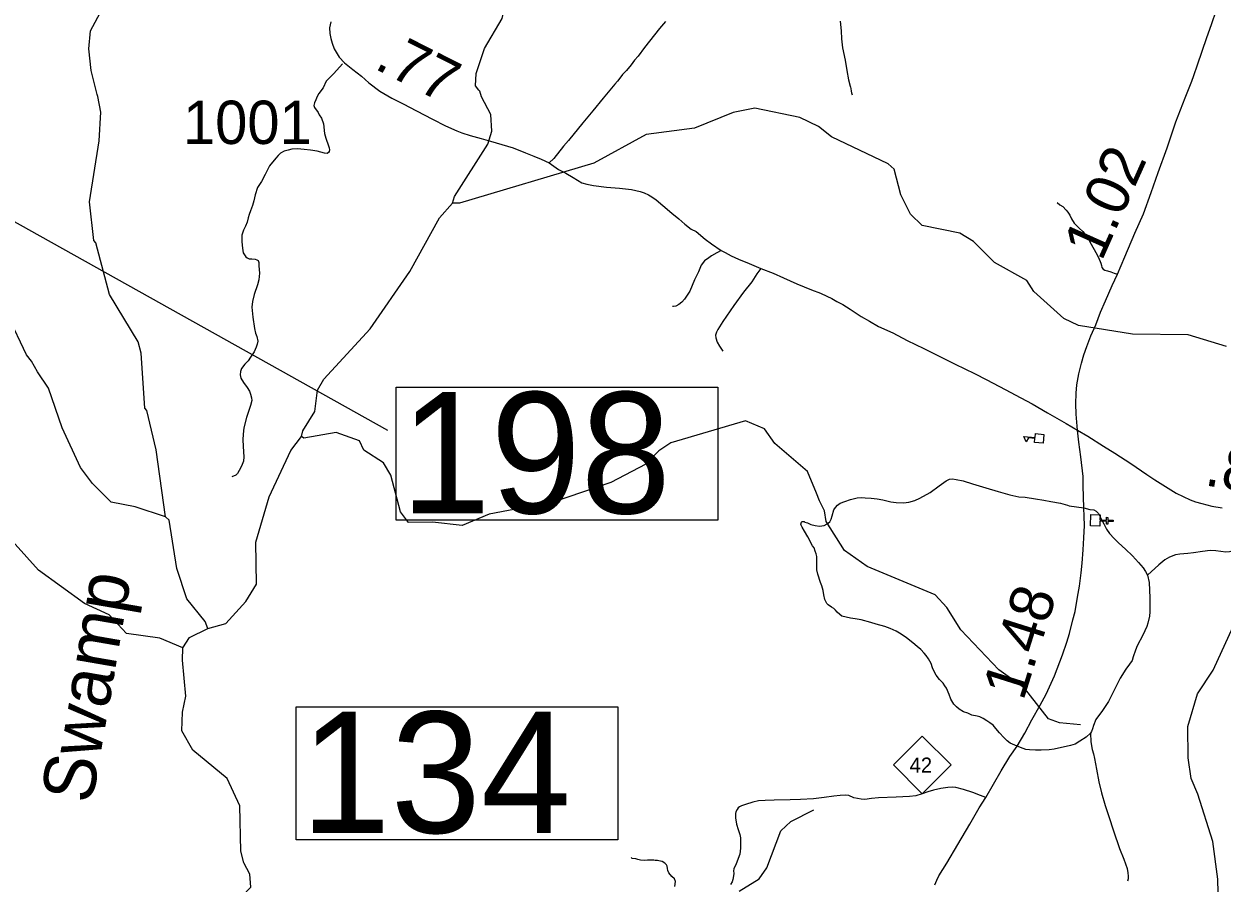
# Model space of a CAD drawing. Extents: x 2290615 to 2522933, y 819489 to 1012715.
# Drawn here: x 2339174 to 2353015, y 948347 to 958270 of the extents above; entities that cross this region are included whole.
import ezdxf

# ---------------------------------------------------------------- set-up
doc = ezdxf.new("R2010")
doc.units = 0
for name, color, linetype in [('Exist Cultural Church CELL', 7, 'Continuous'), ('Exist Cultural Educational Facility Elementary CELL', 7, 'Continuous'), ('Exist Hydrographic Creek Single Shore', 7, 'Continuous'), ('Exist Hydrographic Creek Single Shore Label', 7, 'Continuous'), ('Exist Hydrographic Misc Water Feature', 7, 'Continuous'), ('Exist Road Non-System Type 51', 7, 'Continuous'), ('Exist Road Primary NC Attributed', 7, 'Continuous'), ('Exist Road Primary NC Mileage Hundredths English Label', 7, 'Continuous'), ('Exist Road Primary NC Shield CELL', 7, 'Continuous'), ('Exist Road Primary NC Shield Number Label', 7, 'Continuous'), ('Exist Road Secondary Mileage Hundredths English Label', 7, 'Continuous'), ('Exist Road Secondary Structure Standard Bridge Number Label', 7, 'Continuous'), ('Exist Road Secondary Type 51 Attributed', 7, 'Continuous'), ('Exist Road Secondary Type 51 Number Label', 7, 'Continuous')]:
    doc.layers.add(name, color=color, linetype=linetype)

msp = doc.modelspace()

# ---------------------------------------------------------------- linework, layer by layer
at = {"layer": 'Exist Cultural Church CELL'}
msp.add_lwpolyline([(2351606, 952599), (2351604, 952542), (2351680, 952540), (2351681, 952572), (2351697, 952571), (2351696, 952539), (2351756, 952537), (2351756, 952521), (2351696, 952523), (2351695, 952491), (2351679, 952492), (2351680, 952524), (2351604, 952526), (2351602, 952469), (2351495, 952472), (2351500, 952603)], close=True, dxfattribs=at)
at = {"layer": 'Exist Cultural Educational Facility Elementary CELL'}
msp.add_lwpolyline([(2350948, 953428), (2350850, 953436), (2350854, 953482), (2350780, 953489), (2350751, 953444), (2350727, 953503), (2350855, 953492), (2350859, 953538), (2350957, 953529)], close=True, dxfattribs=at)
at = {"layer": 'Exist Hydrographic Creek Single Shore'}
for points in [[(2344441, 957494), (2344430, 957507), (2344392, 957554), (2344399, 957696), (2344495, 957988), (2344700, 958332), (2344747, 958557), (2344867, 958926), (2345081, 959161), (2345514, 959941), (2345743, 960292), (2346138, 960672), (2346380, 961293), (2346484, 961678), (2346480, 962035), (2346592, 962385), (2346772, 962697)], [(2340026, 957434), (2340021, 957455), (2339950, 957733), (2339922, 957981), (2339944, 958192), (2340083, 958450), (2340072, 958667), (2339983, 959083), (2340007, 959199), (2339968, 959706), (2339916, 959858), (2339911, 960265), (2339974, 960589), (2339965, 961357), (2339935, 961766)], [(2340810, 952578), (2340700, 953352), (2340595, 953807), (2340570, 953832), (2340529, 954467), (2340494, 954597), (2340162, 955145), (2340005, 955742), (2339980, 955767), (2339933, 956215), (2340041, 956919), (2340062, 957251), (2340026, 957434)], [(2344123, 956201), (2344147, 956277), (2344532, 956880), (2344580, 957030), (2344569, 957223), (2344458, 957429), (2344441, 957494)], [(2340810, 952578), (2340458, 952692), (2340183, 952746), (2339964, 952960), (2339828, 953148), (2339614, 953606), (2339459, 954062), (2339332, 954251), (2339263, 954376), (2339204, 954449), (2338991, 954896), (2338796, 955154), (2338668, 955392), (2338572, 955775), (2338470, 955958), (2338364, 956271), (2338162, 956612), (2338111, 956643)], [(2342381, 953506), (2342397, 953572), (2342536, 953792), (2342567, 954039), (2342640, 954167), (2343175, 954747), (2343633, 955412), (2343976, 956030), (2344123, 956201)], [(2341300, 951285), (2341507, 951346), (2341738, 951599), (2341860, 951798), (2341854, 952283), (2342007, 952808), (2342258, 953344), (2342381, 953506)], [(2341300, 951285), (2341266, 951366), (2341054, 951630), (2340942, 951980), (2340852, 952537), (2340810, 952578)], [(2341011, 951063), (2341085, 951181), (2341300, 951285)], [(2353107, 946259), (2352972, 946418), (2352938, 946525), (2352768, 946807), (2352732, 947015), (2352738, 947180), (2352876, 947484), (2352979, 947918), (2352965, 948390), (2352910, 948825), (2352737, 949372), (2352660, 949556), (2352624, 949794), (2352619, 950155), (2352731, 950531), (2352911, 950807), (2353187, 951403)], [(2340666, 946493), (2340706, 946629), (2340912, 946831), (2341078, 946907), (2341201, 947027), (2341687, 948189), (2341794, 948299), (2341784, 948449), (2341716, 948581), (2341681, 948714), (2341666, 949239), (2341521, 949555), (2341125, 949883), (2340998, 950104), (2341004, 950321), (2341043, 950507), (2341004, 950922), (2341011, 951063)]]:
    msp.add_lwpolyline(points, dxfattribs=at)
at = {"layer": 'Exist Hydrographic Misc Water Feature'}
for points in [[(2353066, 954543), (2352623, 954679), (2351981, 954685), (2351355, 954788), (2351188, 954869), (2350842, 955180), (2350758, 955305), (2350388, 955516), (2350144, 955756), (2349985, 955854), (2349550, 955941), (2349415, 956073), (2349304, 956295), (2349226, 956594), (2349158, 956654), (2348505, 956968), (2348353, 957084), (2348136, 957189), (2347618, 957299), (2347368, 957246), (2346921, 957067), (2346363, 956995), (2345759, 956662), (2344207, 956201), (2344123, 956201)], [(2351378, 950173), (2351136, 950196), (2351010, 950244), (2350731, 950596), (2350437, 950811), (2349998, 951272), (2349837, 951528), (2349701, 951677), (2348914, 952002), (2348654, 952188), (2348442, 952521), (2348423, 952645), (2348364, 952761), (2348329, 952851), (2348227, 953100), (2347848, 953422), (2347729, 953595), (2347511, 953684), (2346648, 953432), (2346507, 953338), (2346359, 953187), (2345953, 952974), (2345298, 952750), (2344550, 952607), (2344235, 952476), (2343893, 952515), (2343618, 952513), (2343525, 952634), (2343411, 953059), (2343327, 953200), (2343100, 953345), (2343049, 953455), (2342781, 953552), (2342407, 953487), (2342381, 953506)], [(2341011, 951063), (2340743, 951177), (2340359, 951230), (2340157, 951445), (2339872, 951575), (2339343, 951960), (2338937, 952413)], [(2347435, 948252), (2347667, 948396), (2347757, 948521), (2347918, 948948), (2348033, 949058), (2348298, 949193)]]:
    msp.add_lwpolyline(points, dxfattribs=at)
at = {"layer": 'Exist Road Non-System Type 51'}
msp.add_line((2341623, 953060), (2341577, 953038), dxfattribs=at)
for points in [[(2348603, 958303), (2348613, 958191), (2348618, 958099), (2348631, 957993), (2348661, 957852), (2348680, 957734), (2348701, 957624), (2348718, 957553), (2348721, 957539), (2348725, 957523), (2348731, 957493), (2348735, 957475), (2348740, 957451)], [(2342854, 957808), (2342754, 957699), (2342667, 957608), (2342631, 957533), (2342582, 957467), (2342563, 957432), (2342544, 957394), (2342529, 957359), (2342521, 957330), (2342531, 957304), (2342571, 957247), (2342586, 957221), (2342610, 957183), (2342633, 957116), (2342646, 957006), (2342661, 956950), (2342692, 956862), (2342700, 956840), (2342702, 956818), (2342699, 956798), (2342691, 956784), (2342675, 956774), (2342645, 956778), (2342561, 956801), (2342485, 956812), (2342411, 956821), (2342335, 956826), (2342269, 956823), (2342227, 956813), (2342179, 956800), (2342139, 956778), (2342109, 956751), (2342082, 956719), (2342010, 956632), (2341962, 956532), (2341917, 956451), (2341871, 956381), (2341844, 956295), (2341829, 956227), (2341813, 956173), (2341791, 956110), (2341776, 956068), (2341763, 956030), (2341751, 955980), (2341733, 955933), (2341712, 955887), (2341692, 955830), (2341690, 955755), (2341698, 955681), (2341707, 955627), (2341736, 955581), (2341754, 955567), (2341774, 955558), (2341808, 955556), (2341844, 955553), (2341864, 955547), (2341878, 955537), (2341886, 955515), (2341889, 955477), (2341896, 955390), (2341888, 955316), (2341871, 955255), (2341835, 955145), (2341815, 955064), (2341806, 954997), (2341820, 954884), (2341836, 954754), (2341849, 954699), (2341865, 954659), (2341874, 954605), (2341868, 954573), (2341856, 954535), (2341833, 954483), (2341793, 954420), (2341763, 954380), (2341725, 954342), (2341689, 954291), (2341674, 954255), (2341670, 954217), (2341680, 954177), (2341710, 954127), (2341751, 954069), (2341778, 954028), (2341791, 953993), (2341801, 953951), (2341806, 953921), (2341793, 953861), (2341745, 953726), (2341713, 953605), (2341705, 953532), (2341702, 953467), (2341705, 953394), (2341712, 953327), (2341713, 953271), (2341710, 953221), (2341693, 953181), (2341680, 953146), (2341662, 953111), (2341640, 953076), (2341623, 953060)], [(2351112, 956208), (2351140, 956180), (2351174, 956161), (2351213, 956121), (2351233, 956095), (2351258, 956060), (2351276, 956018), (2351305, 955970), (2351327, 955948), (2351365, 955913), (2351408, 955873), (2351434, 955838), (2351477, 955778), (2351502, 955727), (2351557, 955629), (2351587, 955572), (2351614, 955508), (2351621, 955480), (2351627, 955458), (2351641, 955438), (2351661, 955427), (2351691, 955419), (2351729, 955407), (2351770, 955390), (2351806, 955378)], [(2347230, 955653), (2347177, 955625), (2347117, 955593), (2347086, 955570), (2347037, 955535), (2346998, 955483), (2346966, 955408), (2346922, 955314), (2346865, 955183), (2346804, 955090), (2346775, 955056), (2346741, 955028), (2346703, 955009), (2346679, 955005), (2346665, 955005)], [(2347686, 955444), (2347642, 955385), (2347583, 955292), (2347488, 955172), (2347373, 955019), (2347249, 954834), (2347190, 954741), (2347173, 954709), (2347163, 954675), (2347168, 954643), (2347182, 954593), (2347209, 954549), (2347246, 954490)], [(2348499, 952549), (2348512, 952587), (2348531, 952656), (2348549, 952686), (2348572, 952712), (2348604, 952733), (2348658, 952753), (2348724, 952778), (2348798, 952797), (2348845, 952801), (2348894, 952798), (2348962, 952793), (2349032, 952784), (2349096, 952772), (2349190, 952750), (2349252, 952742), (2349336, 952737), (2349398, 952746), (2349464, 952765), (2349525, 952792), (2349643, 952859), (2349748, 952934), (2349829, 952993), (2349867, 953010), (2349901, 953014), (2349943, 953009), (2350023, 952992), (2350131, 952959), (2350286, 952913), (2350430, 952868), (2350563, 952830), (2350669, 952809), (2350739, 952804), (2350861, 952784), (2350955, 952771), (2351038, 952754), (2351148, 952733), (2351228, 952710), (2351248, 952704), (2351420, 952680), (2351487, 952661), (2351535, 952656), (2351559, 952644), (2351587, 952616), (2351601, 952591), (2351622, 952547), (2351649, 952494), (2351679, 952434), (2351715, 952383), (2351767, 952326), (2351817, 952275), (2351900, 952203), (2351980, 952127), (2352051, 952050), (2352103, 951989), (2352132, 951947), (2352154, 951904)], [(2351496, 950076), (2351446, 950033), (2351373, 949985), (2351317, 949950), (2351265, 949937), (2351074, 949893), (2351018, 949886), (2350926, 949881), (2350858, 949880), (2350790, 949886), (2350750, 949889), (2350718, 949899), (2350649, 949929), (2350569, 949961), (2350531, 949990), (2350494, 950026), (2350444, 950083), (2350403, 950131), (2350369, 950169), (2350332, 950196), (2350298, 950222), (2350256, 950247), (2350218, 950265), (2350186, 950276), (2350125, 950287), (2350077, 950307), (2350027, 950324), (2349977, 950354), (2349946, 950381), (2349916, 950413), (2349883, 950469), (2349863, 950526), (2349832, 950596), (2349811, 950626), (2349793, 950655), (2349752, 950697), (2349714, 950746), (2349698, 950774), (2349671, 950832), (2349654, 950884), (2349622, 950937), (2349597, 950975), (2349573, 951003), (2349537, 951044), (2349492, 951080), (2349443, 951123), (2349369, 951180), (2349308, 951221), (2349252, 951255), (2349180, 951288), (2349119, 951309), (2349021, 951338), (2348959, 951357), (2348844, 951386), (2348776, 951399), (2348724, 951406), (2348674, 951418), (2348624, 951431), (2348598, 951447), (2348568, 951474), (2348549, 951498), (2348529, 951516), (2348503, 951534), (2348466, 951559), (2348448, 951575), (2348428, 951621), (2348415, 951674), (2348405, 951724), (2348390, 951778), (2348375, 951820), (2348346, 951914), (2348334, 951965), (2348333, 952009), (2348333, 952053), (2348332, 952091), (2348332, 952117), (2348325, 952149), (2348313, 952181), (2348303, 952217), (2348284, 952243), (2348231, 952344), (2348192, 952410), (2348164, 952459), (2348152, 952481), (2348149, 952493), (2348151, 952503), (2348155, 952517), (2348163, 952523), (2348175, 952523), (2348187, 952524), (2348197, 952516), (2348227, 952506), (2348263, 952490), (2348313, 952477), (2348364, 952470), (2348391, 952472), (2348419, 952476), (2348453, 952495), (2348485, 952519), (2348499, 952549)], [(2353483, 952581), (2353455, 952531), (2353394, 952451), (2353317, 952338), (2353219, 952244), (2353188, 952210), (2353162, 952193), (2353150, 952183), (2353102, 952171), (2353060, 952170), (2352944, 952183), (2352876, 952188), (2352788, 952177), (2352686, 952160), (2352618, 952153), (2352528, 952146), (2352477, 952137), (2352409, 952110), (2352353, 952080), (2352284, 952023), (2352154, 951904)], [(2352154, 951904), (2352172, 951819), (2352179, 951642), (2352181, 951478), (2352177, 951430), (2352158, 951348), (2352145, 951311), (2352098, 951211), (2352033, 951086), (2352014, 951036), (2351987, 950958), (2351975, 950917), (2351946, 950875), (2351905, 950819), (2351838, 950712), (2351775, 950589), (2351705, 950445), (2351672, 950396), (2351627, 950329), (2351587, 950279), (2351556, 950237), (2351531, 950168), (2351519, 950128), (2351507, 950096), (2351496, 950076)], [(2351496, 950076), (2351501, 949978), (2351516, 949888), (2351530, 949840), (2351543, 949785), (2351565, 949663), (2351590, 949517), (2351622, 949388), (2351666, 949242), (2351707, 949117), (2351761, 948951), (2351832, 948746), (2351879, 948621), (2351918, 948514), (2351927, 948466), (2351931, 948426), (2351932, 948394), (2351922, 948368)], [(2350288, 949335), (2350226, 949356), (2350137, 949393), (2350030, 949429), (2349939, 949449), (2349902, 949453), (2349846, 949451), (2349767, 949439), (2349680, 949418), (2349615, 949400), (2349550, 949378), (2349477, 949355), (2349403, 949346), (2349250, 949338), (2349045, 949331), (2348965, 949322), (2348889, 949313), (2348845, 949314), (2348762, 949332), (2348704, 949358), (2348661, 949360), (2348603, 949359), (2348529, 949351), (2348419, 949333), (2348295, 949320), (2348144, 949310), (2348024, 949306), (2347840, 949302), (2347736, 949301), (2347660, 949296), (2347594, 949279), (2347510, 949254), (2347463, 949238), (2347439, 949226), (2347425, 949215), (2347413, 949197), (2347399, 949171), (2347394, 949151), (2347395, 949100), (2347406, 949025), (2347423, 948966), (2347444, 948908), (2347451, 948868), (2347452, 948751), (2347443, 948682), (2347402, 948570), (2347376, 948512), (2347372, 948486), (2347374, 948458), (2347371, 948429), (2347362, 948386), (2347355, 948361), (2347338, 948328)], [(2346694, 948305), (2346702, 948363), (2346690, 948396), (2346658, 948422), (2346624, 948465), (2346613, 948490), (2346609, 948516), (2346606, 948540), (2346598, 948558), (2346578, 948578), (2346545, 948594), (2346510, 948603), (2346492, 948606), (2346473, 948608), (2346465, 948608), (2346451, 948609), (2346438, 948609), (2346405, 948609), (2346379, 948609), (2346346, 948606), (2346297, 948610), (2346266, 948618), (2346243, 948626), (2346201, 948631), (2346189, 948643)]]:
    msp.add_lwpolyline(points, dxfattribs=at)
at = {"layer": 'Exist Road Primary NC Attributed'}
for points in [[(2351345, 953577), (2351331, 953761), (2351326, 953883), (2351328, 954005), (2351337, 954101), (2351360, 954229), (2351390, 954352), (2351419, 954450), (2351452, 954544), (2351498, 954669), (2351555, 954794), (2351611, 954940), (2351669, 955071), (2351747, 955248), (2351806, 955378), (2351893, 955579), (2352008, 955853), (2352107, 956076), (2352198, 956325), (2352278, 956554), (2352380, 956839), (2352482, 957140), (2352588, 957416), (2352666, 957611), (2352690, 957674), (2352732, 957797), (2352839, 958114), (2352892, 958264), (2352952, 958435)], [(2349695, 948325), (2349720, 948379), (2349744, 948431), (2349834, 948578), (2349961, 948792), (2350101, 949028), (2350210, 949217), (2350288, 949335), (2350465, 949644), (2350565, 949807), (2350649, 949929), (2350738, 950079), (2350819, 950231), (2350914, 950402), (2350985, 950529), (2351079, 950741), (2351171, 950981), (2351220, 951128), (2351252, 951230), (2351293, 951388), (2351317, 951483), (2351344, 951648), (2351370, 951775), (2351387, 951928), (2351398, 952041), (2351409, 952197), (2351417, 952335), (2351425, 952477), (2351422, 952579), (2351420, 952680), (2351410, 952934), (2351410, 953041), (2351385, 953270), (2351359, 953441), (2351345, 953577)]]:
    msp.add_lwpolyline(points, dxfattribs=at)
at = {"layer": 'Exist Road Primary NC Shield CELL'}
msp.add_lwpolyline([(2349218, 949711), (2349551, 950044), (2349884, 949711), (2349551, 949378)], close=True, dxfattribs=at)
at = {"layer": 'Exist Road Secondary Structure Standard Bridge Number Label'}
msp.add_line((2338778, 956144), (2343373, 953577), dxfattribs=at)
for points in [[(2343474, 954075), (2347190, 954075), (2347190, 952538), (2343474, 952538)], [(2342319, 950383), (2346035, 950383), (2346035, 948847), (2342319, 948847)]]:
    msp.add_lwpolyline(points, close=True, dxfattribs=at)
at = {"layer": 'Exist Road Secondary Type 51 Attributed'}
for points in [[(2342718, 958294), (2342703, 958227), (2342707, 958161), (2342721, 958102), (2342736, 958047), (2342758, 957984), (2342817, 957888), (2342876, 957822), (2342972, 957744), (2343072, 957667), (2343157, 957589), (2343284, 957494), (2343425, 957413), (2343553, 957348), (2343709, 957266), (2343895, 957170), (2344045, 957092), (2344174, 957035), (2344231, 957013), (2344330, 956980), (2344457, 956946), (2344565, 956917), (2344695, 956878), (2344824, 956838), (2344969, 956783), (2345063, 956743), (2345149, 956709), (2345240, 956666)], [(2346586, 958297), (2346516, 958216), (2346341, 957998), (2346269, 957899), (2346228, 957851), (2346188, 957799), (2346133, 957731), (2346088, 957685), (2346059, 957644), (2346029, 957608), (2346000, 957574), (2345963, 957530), (2345866, 957413), (2345746, 957268), (2345630, 957127), (2345465, 956925), (2345407, 956860), (2345294, 956717), (2345240, 956666)], [(2345240, 956666), (2345351, 956590), (2345435, 956548), (2345520, 956495), (2345618, 956436), (2345677, 956420), (2345753, 956405), (2345903, 956385), (2346053, 956375), (2346193, 956359), (2346293, 956336), (2346338, 956320), (2346388, 956295), (2346428, 956273), (2346477, 956238), (2346553, 956173), (2346658, 956086), (2346739, 956019), (2346810, 955958), (2346881, 955899), (2346941, 955873), (2347042, 955783), (2347117, 955732), (2347230, 955653), (2347274, 955630), (2347344, 955593), (2347429, 955554), (2347553, 955503), (2347686, 955444), (2347830, 955391), (2347947, 955336), (2348104, 955270), (2348271, 955200), (2348375, 955159), (2348449, 955126), (2348508, 955097), (2348566, 955065), (2348635, 955028), (2348719, 954975), (2348846, 954889), (2348941, 954836), (2349048, 954775), (2349211, 954701), (2349377, 954613), (2349571, 954520), (2349772, 954420), (2349931, 954342), (2350154, 954233), (2350299, 954158), (2350510, 954049), (2350689, 953951), (2350822, 953881), (2350999, 953777), (2351215, 953654), (2351345, 953577)], [(2351345, 953577), (2351466, 953507), (2351646, 953393), (2351777, 953311), (2351960, 953193), (2352146, 953065), (2352238, 953004), (2352393, 952906), (2352484, 952849), (2352565, 952812), (2352647, 952773), (2352709, 952750), (2352781, 952731), (2352898, 952700), (2353018, 952680)]]:
    msp.add_lwpolyline(points, dxfattribs=at)

# ---------------------------------------------------------------- texts
at = {"layer": 'Exist Hydrographic Creek Single Shore Label'}
msp.add_text('Swamp', height=600, rotation=80.1781, dxfattribs=at).set_placement((2339958, 949250))
at = {"layer": 'Exist Road Primary NC Mileage Hundredths English Label'}
for s, rotation, p in [('1.02', 65.9971, (2351623, 955518)), ('1.48', 72.5165, (2350717, 950440))]:
    msp.add_text(s, height=500, rotation=rotation, dxfattribs=at).set_placement(p)
at = {"layer": 'Exist Road Primary NC Shield Number Label'}
msp.add_text('42', height=175, dxfattribs=at).set_placement((2349405, 949621))
at = {"layer": 'Exist Road Secondary Mileage Hundredths English Label'}
for s, rotation, p in [('.77', 333.1208, (2343208, 957761)), ('.88', 350.2521, (2352802, 952944))]:
    msp.add_text(s, height=500, rotation=rotation, dxfattribs=at).set_placement(p)
at = {"layer": 'Exist Road Secondary Structure Standard Bridge Number Label'}
for s, p in [('198', (2343524, 952617)), ('134', (2342370, 948926))]:
    msp.add_text(s, height=1400, dxfattribs=at).set_placement(p)
at = {"layer": 'Exist Road Secondary Type 51 Number Label'}
msp.add_text('1001', height=500, rotation=360, dxfattribs=at).set_placement((2341011, 956884))

doc.saveas('drawing.dxf')
